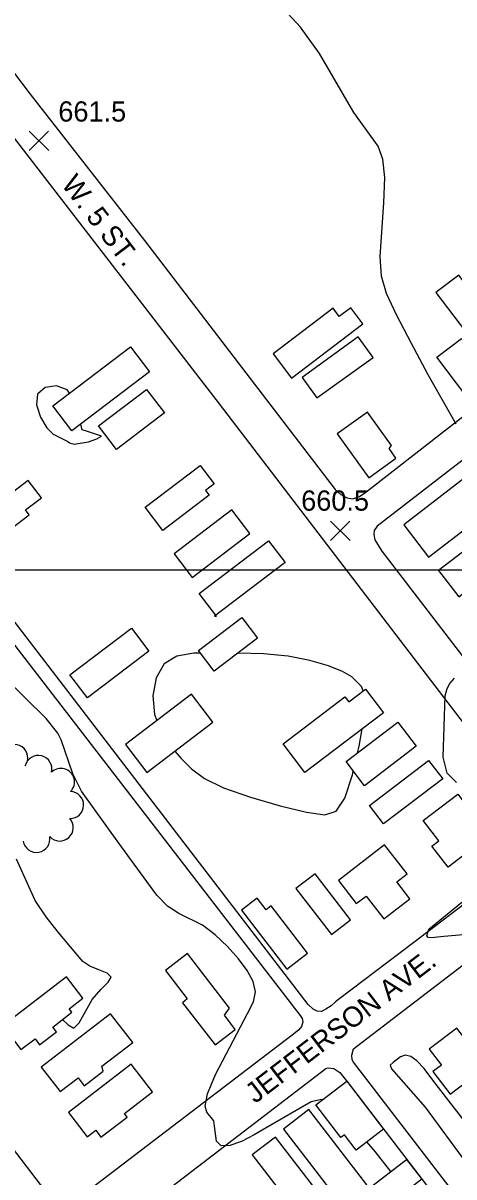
# Model space of a CAD drawing. Extents: x 79600 to 91800, y 75600 to 84400.
# Drawn here: x 89062 to 89381, y 82550 to 83405 of the extents above; entities that cross this region are included whole.
import ezdxf

# ---------------------------------------------------------------- set-up
doc = ezdxf.new("R2010")
doc.units = 0
for name, color, linetype in [('084-090$0$BLDG', 7, 'Continuous'), ('084-090$0$GRID', 7, 'Continuous'), ('084-090$0$INDEX', 7, 'Continuous'), ('084-090$0$INTER', 7, 'Continuous'), ('084-090$0$ROAD', 7, 'Continuous'), ('084-090$0$ROAD-NAME', 7, 'Continuous'), ('084-090$0$SPOTMARK', 7, 'Continuous'), ('084-090$0$SPOTS', 7, 'Continuous'), ('084-090$0$TREES', 7, 'Continuous')]:
    doc.layers.add(name, color=color, linetype=linetype)

# ---------------------------------------------------------------- blocks, each defined once
blk = doc.blocks.new('084-090$0$SPOTX')
at = {"layer": '084-090$0$SPOTMARK'}
for p, q in [((-0.37, 0.358), (0.351, -0.358)), ((-0.012, 0), (-0.37, -0.358)), ((-0.012, 0), (0.347, 0.358))]:
    blk.add_line(p, q, dxfattribs=at)

msp = doc.modelspace()

# ---------------------------------------------------------------- linework, layer by layer
at = {"layer": '084-090$0$BLDG'}
for points in [[(89420.49, 83171.06), (89384.48, 83218.42), (89367.57, 83205.56), (89403.58, 83158.2)], [(89313.63, 83182.36), (89304.56, 83194.29), (89296.15, 83187.9), (89291.56, 83193.93), (89247.14, 83160.16), (89260.8, 83142.19)], [(89321.14, 83157.6), (89310.21, 83172.77), (89268.6, 83142.8), (89279.53, 83127.62)], [(89386.62, 83171.57), (89408.14, 83143.25), (89389.82, 83129.32), (89368.29, 83157.63)], [(89098.34, 83103.16), (89084.24, 83121.68), (89141.68, 83165.43), (89155.78, 83146.91)], [(89131.25, 83089.42), (89117.99, 83106.83), (89153.41, 83133.8), (89166.67, 83116.39)], [(89338.06, 83082.98), (89333.01, 83090), (89334.81, 83092.33), (89316.95, 83117.11), (89294.53, 83100.96), (89317.93, 83068.47)], [(89197.11, 83058.94), (89199.79, 83055.42), (89165.58, 83029.36), (89152.51, 83046.51), (89193.18, 83077.48), (89203.56, 83063.85)], [(89066.75, 83041), (89064.03, 83044.57), (89075.73, 83053.47), (89065.94, 83066.32), (89015.2, 83027.68), (89027.71, 83011.26)], [(89409.98, 83046.4), (89391.57, 83070.34), (89343.79, 83033.61), (89362.2, 83009.67)], [(89173.95, 83012.05), (89187.31, 82994.51), (89230.04, 83027.05), (89216.68, 83044.6)], [(89442.81, 83025.04), (89427.9, 83044.44), (89369.62, 82999.65), (89384.53, 82980.25)], [(89203.76, 82965.95), (89205.21, 82965.95), (89192.47, 82982.68), (89243.75, 83021.74), (89255.96, 83005.7)], [(89203.56, 82925.02), (89191.84, 82940.41), (89223.95, 82964.87), (89235.68, 82949.48)], [(89155.29, 82940.03), (89109.76, 82905.35), (89096.82, 82922.34), (89142.35, 82957.02)], [(89270.75, 82850.11), (89254.56, 82871.37), (89300.24, 82906.17), (89303.11, 82902.39), (89315.48, 82911.81), (89328.8, 82894.32)], [(89202.64, 82887.43), (89186.84, 82908.17), (89137.95, 82870.93), (89153.75, 82850.19)], [(89314.67, 82840.31), (89301.13, 82858.1), (89339.47, 82887.3), (89353.02, 82869.51)], [(89328.94, 82812.01), (89318.55, 82825.65), (89362.25, 82858.93), (89372.64, 82845.29)], [(89376.59, 82779.94), (89364.7, 82795.54), (89369.74, 82799.37), (89358.2, 82814.52), (89383.84, 82834.04), (89407.25, 82803.29)], [(89348.32, 82756.5), (89338.65, 82769.06), (89346.23, 82774.89), (89329.67, 82796.42), (89295.5, 82770.13), (89308.73, 82752.93), (89316.03, 82758.54), (89329.02, 82741.65)], [(89304.39, 82740.9), (89278.17, 82774.98), (89264.06, 82764.13), (89290.28, 82730.05)], [(89272.56, 82716.16), (89245.61, 82751.19), (89241.93, 82748.36), (89235.34, 82756.92), (89223.79, 82748.04), (89257.33, 82704.44)], [(89219.2, 82659.77), (89211.08, 82670.31), (89214.99, 82675.5), (89183.89, 82715.92), (89167.52, 82703.32), (89183.67, 82682.32), (89180.06, 82679.54), (89204.17, 82648.21)], [(89070.98, 82652.82), (89074.41, 82648.36), (89086.85, 82657.93), (89084.1, 82661.51), (89098.33, 82672.46), (89096.35, 82675.04), (89106.43, 82682.79), (89094.26, 82698.6), (89047.07, 82662.29), (89060.54, 82644.78)], [(89102.95, 82623.89), (89107.45, 82618.05), (89121.46, 82628.83), (89120.38, 82632.57), (89143.27, 82650.18), (89126.95, 82671.39), (89075.59, 82631.88), (89089.63, 82613.64)], [(89392.26, 82648.89), (89383.15, 82660.79), (89362.64, 82645.07), (89371.64, 82633.31), (89365.37, 82628.51), (89378.21, 82611.75), (89412.87, 82638.3), (89400.13, 82654.92)], [(89115.86, 82585.01), (89119.74, 82579.96), (89139.08, 82594.84), (89137.1, 82597.41), (89157.99, 82613.49), (89142.25, 82633.95), (89095.81, 82598.22), (89109.65, 82580.23)], [(89308.54, 82570.34), (89299.89, 82581.59), (89297.36, 82579.65), (89278.74, 82603.87), (89301.62, 82621.46), (89328.89, 82585.98)], [(89254.89, 82585.89), (89297.78, 82530.09), (89316.6, 82544.56), (89273.71, 82600.35)], [(89231.73, 82566.77), (89271.34, 82515.24), (89288.51, 82528.43), (89248.9, 82579.97)], [(89329.3, 82527.25), (89318.01, 82541.94), (89345.97, 82563.43), (89357.27, 82548.74)]]:
    msp.add_lwpolyline(points, close=True, dxfattribs=at)
at = {"layer": '084-090$0$GRID'}
msp.add_line((90000, 83000), (85000, 83000), dxfattribs=at)
at = {"layer": '084-090$0$INDEX'}
for points in [[(89382.71, 83108.07), (89361.89, 83144.77), (89349.57, 83167.75), (89338.51, 83189.1), (89331.14, 83204.86), (89327.36, 83217.75), (89326.45, 83232.2), (89329.19, 83272.08), (89329.87, 83290.84), (89328.37, 83304.46), (89324.84, 83314.06), (89306.86, 83338.95), (89281.46, 83382.69), (89267.41, 83402.29), (89248.42, 83422.99)], [(89382.85, 82842.78), (89376.05, 82849.63), (89373.09, 82861.31), (89374.49, 82906.87), (89375.9, 82912.39), (89377.99, 82915.93), (89381.26, 82919.98)], [(89416.21, 82732.26), (89373.43, 82728.68), (89366.53, 82727.76), (89363.96, 82727.59), (89361.87, 82727.93), (89360.8, 82729.12), (89362.48, 82733.98), (89386.73, 82754.13)]]:
    msp.add_lwpolyline(points, dxfattribs=at)
at = {"layer": '084-090$0$INTER'}
for points in [[(89096.54, 83131.05), (89094.68, 83133.54), (89086.86, 83136.4), (89078.58, 83135.25), (89072.91, 83130.36), (89072.09, 83122.36), (89074.97, 83113.27), (89079.61, 83105.45), (89084.31, 83100.67), (89095.33, 83095.24), (89096.41, 83094.34)], [(89096.41, 83094.34), (89099.95, 83093.26), (89110.53, 83095.14), (89116.84, 83097.14), (89120.18, 83099.14), (89108.97, 83102.83), (89105.87, 83103.98), (89104.83, 83108.11)], [(89283.71, 82607.69), (89283, 82607.86), (89275.36, 82606.12), (89242.14, 82586.91), (89233.13, 82581.62), (89223.71, 82576.81), (89215.06, 82573.64), (89208.6, 82573.43), (89205.26, 82576.89), (89203.89, 82588.06), (89203.34, 82591.98), (89198.05, 82598.54), (89196.84, 82603.01), (89198.57, 82611.92), (89204.42, 82626.44), (89228.25, 82671.58), (89232.63, 82680.25), (89234.11, 82687.57), (89232.46, 82695.14), (89228.06, 82703.29), (89221.51, 82712.03), (89213.38, 82721.2), (89204.32, 82729.86), (89195.01, 82736.89), (89177.34, 82745.72), (89169.03, 82751.05), (89161.06, 82759.08), (89134.98, 82795.07), (89115.88, 82821.53), (89105.5, 82836.35), (89098.86, 82849.13), (89090.23, 82874.19), (89087.85, 82879.17), (89079.19, 82890.11), (89032.55, 82935.68)], [(89193.37, 82938.4), (89188.42, 82938.37), (89175.9, 82936.28), (89166.52, 82930.59), (89160.55, 82920.21), (89158.14, 82906.88), (89159.38, 82893.01), (89161.08, 82888.54)], [(89298.5, 82924.81), (89288.06, 82929), (89274.45, 82933.05), (89258.23, 82936.2), (89240.11, 82937.94), (89221.45, 82938.58), (89221.35, 82938.57)], [(89313.89, 82910.6), (89312.59, 82913.73), (89305.49, 82921.04), (89298.5, 82924.81)], [(89309.65, 82864.59), (89310.82, 82869.57), (89313.05, 82882.33)], [(89174.45, 82865.96), (89178.9, 82860.7), (89186.7, 82852.72), (89196.36, 82845.53), (89210.46, 82838.62), (89230.31, 82831.72), (89252.38, 82825.48), (89271.9, 82820.78), (89285.33, 82818.73), (89293.92, 82821.37), (89300.12, 82830.97), (89305.86, 82848.46), (89306.47, 82851.08)], [(89091.4, 82667.13), (89095.41, 82663.23), (89099.66, 82660.76), (89103.56, 82664.66), (89113.19, 82681.99), (89119.63, 82689.3), (89125.19, 82694.66), (89127.32, 82698.53), (89124.37, 82701.45), (89118.19, 82703.95), (89111.49, 82706.64), (89106.28, 82710.11), (89088.15, 82731.74), (89079.3, 82743.18), (89071.08, 82755.35), (89057.4, 82785.77)], [(89408.78, 82570.47), (89406.61, 82571.78), (89394.82, 82583.79), (89365.29, 82622.19), (89358.85, 82630.73), (89353.5, 82636.51), (89348.96, 82639.7), (89344.95, 82640.57), (89341.31, 82639.54), (89335.87, 82635.34), (89333.87, 82633.15), (89334.64, 82630.53), (89359.55, 82602.08), (89427.61, 82509.79), (89441.04, 82490.79), (89480.09, 82426.15), (89492.13, 82406.4), (89516.81, 82375.16), (89524.09, 82365.58)], [(89334.19, 82554.38), (89322.63, 82569.21), (89316.41, 82576.39)]]:
    msp.add_lwpolyline(points, dxfattribs=at)
at = {"layer": '084-090$0$ROAD'}
for points in [[(89000, 83441.45), (89067.39, 83352.65), (89152.08, 83244.22), (89293.07, 83059.81), (89297.18, 83056.05), (89301.97, 83053.56), (89305.97, 83052.85), (89310.66, 83054.38), (89314.72, 83057.05), (89475.57, 83182.51)], [(89000, 83391.62), (89020.35, 83365.48), (89207.15, 83123.1), (89436.56, 82822.81), (89444.13, 82813.52), (89446.3, 82809.15), (89446.36, 82802.88), (89445.32, 82797.91), (89443.17, 82794.25), (89350.23, 82723.29), (89295.57, 82681.9), (89293.29, 82680.17), (89290.18, 82677.16), (89286.28, 82674.66), (89282.88, 82673.11), (89279.67, 82673.16), (89276.8, 82674.65), (89273, 82678.25), (89000, 83034.18)], [(89490.82, 83161.52), (89324.12, 83032.62), (89321.98, 83029.45), (89321.77, 83026.4), (89322.51, 83022.37), (89327.51, 83013.93), (89463.16, 82837.32)], [(89000, 83016.54), (89267.08, 82670.15), (89268.65, 82667.72), (89269.09, 82665.46), (89268.23, 82661.94), (89266.07, 82659.33), (89264.69, 82658.14), (89261.32, 82655.38)], [(89419.83, 82488.14), (89306.52, 82635.61), (89305.59, 82637.23), (89305.32, 82640.77), (89306.68, 82645.41), (89308.8, 82647.14), (89454.15, 82758.55), (89460.84, 82764.23), (89464.73, 82766.73), (89468.12, 82767.48), (89471.01, 82767.44), (89474.22, 82766.9), (89478.69, 82765.22), (89481.86, 82762.6), (89486.75, 82756.41), (89679.05, 82506.39)], [(89261.32, 82655.38), (89102.84, 82534.48), (89097.96, 82531.34), (89093.28, 82529.81), (89089.11, 82530.2), (89086.24, 82531.7), (89082.12, 82535.46), (89000, 82643.02)], [(89126.84, 82508.53), (89286.19, 82630.8), (89287.97, 82631.25), (89291.98, 82630.7), (89296.43, 82627.74), (89303.36, 82619.27), (89438.21, 82443.15)]]:
    msp.add_lwpolyline(points, dxfattribs=at)
at = {"layer": '084-090$0$TREES'}
for centre, start, end in [((89055.6, 82860.9), 324.74934, 144.74934), ((89073.46, 82852.68), 345.81845, 165.81845), ((89090.19, 82843.12), 314.69987, 134.69987), ((89096.96, 82826.01), 268.48799, 88.48799), ((89089.29, 82809.31), 222.14283, 42.14283), ((89072.02, 82800.88), 189.88743, 9.88743)]:
    msp.add_arc(centre, 10, start, end, dxfattribs=at)

# ---------------------------------------------------------------- block references
at = {"layer": '084-090$0$SPOTS', "xscale": 20, "yscale": 20}
for p in [(89074.09, 83318.1), (89297.05, 83029.11)]:
    msp.add_blockref('084-090$0$SPOTX', p, dxfattribs=at)

# ---------------------------------------------------------------- texts
at = {"layer": '084-090$0$ROAD-NAME'}
for s, rotation, p in [('W. 5 ST.', 307.39313, (89089.92, 83285.61)), ('JEFFERSON AVE.', 37.45115, (89233.85, 82604.37))]:
    msp.add_text(s, height=15, rotation=rotation, dxfattribs=at).set_placement(p)
at = {"layer": '084-090$0$SPOTS'}
for s, p in [('661.5', (89088.23, 83332.25)), ('660.5', (89267.94, 83044.02))]:
    msp.add_text(s, height=15, dxfattribs=at).set_placement(p)

doc.saveas('drawing.dxf')
